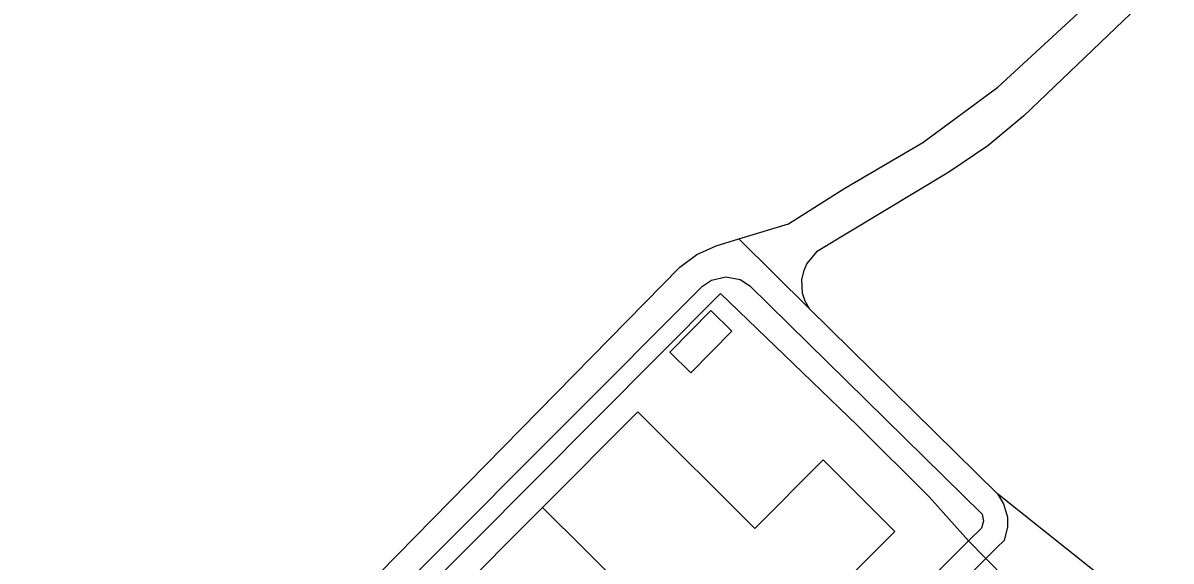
# Model space of a CAD drawing. Extents: x 157767 to 159171, y 387842 to 389425.
# Drawn here: x 158483.7 to 158554.5, y 388802.6 to 388835.7 of the extents above; entities that cross this region are included whole.
import ezdxf

# ---------------------------------------------------------------- set-up
doc = ezdxf.new("R2010")
doc.units = 0
for name, color, linetype in [('IMGEO_Groenvoorziening', 7, 'Continuous'), ('IMGEO_Loofbos', 7, 'Continuous'), ('IMGEO_Pand', 7, 'Continuous'), ('IMGEO_Rijbaan_lokaal_open', 7, 'Continuous'), ('IMGEO_Voetpad_gesloten', 7, 'Continuous'), ('IMGEO_Voetpad_halfverhard', 7, 'Continuous'), ('IMGEO_Voetpad_open', 7, 'Continuous')]:
    doc.layers.add(name, color=color, linetype=linetype)

msp = doc.modelspace()

# ---------------------------------------------------------------- linework, layer by layer
at = {"layer": 'IMGEO_Groenvoorziening'}
msp.add_lwpolyline([(158541.987, 388803.786), (158539.574, 388806.504), (158535.147, 388810.912), (158526.699, 388819.039), (158500, 388792.177), (158463.209, 388755.16), (158464.259, 388754.102)], dxfattribs=at)
at = {"layer": 'IMGEO_Loofbos'}
msp.add_lwpolyline([(158569.66, 388783.515), (158554.276, 388796.053), (158553.822, 388798.698), (158543.775, 388806.701)], dxfattribs=at)
at = {"layer": 'IMGEO_Pand'}
for points in [[(158524.886, 388814.161), (158527.414, 388816.712), (158526.11, 388817.993), (158523.593, 388815.431), (158524.886, 388814.161)], [(158528.903, 388792.771), (158533.765, 388797.653), (158532.633, 388798.78), (158534.322, 388800.476), (158533.945, 388800.851), (158537.457, 388804.378), (158533.914, 388807.905), (158533.03, 388808.786), (158528.827, 388804.566), (158521.614, 388811.75), (158515.742, 388805.854)], [(158513.002, 388788.678), (158517.152, 388792.845), (158513.38, 388796.602), (158512.79, 388796.009), (158508.364, 388798.447), (158509.94, 388800.029), (158515.742, 388805.854)], [(158515.742, 388805.854), (158528.903, 388792.771)]]:
    msp.add_lwpolyline(points, dxfattribs=at)
at = {"layer": 'IMGEO_Rijbaan_lokaal_open'}
for points in [[(158543.056, 388802.7), (158500, 388759.449), (158490.594, 388750), (158479.993, 388739.35), (158475.72, 388739.417), (158474.973, 388740.155)], [(158543.056, 388802.7), (158549.493, 388796.166)]]:
    msp.add_lwpolyline(points, dxfattribs=at)
at = {"layer": 'IMGEO_Voetpad_gesloten'}
for points in [[(158577.512, 388859.809), (158569.427, 388852.991), (158545.411, 388830.007), (158543.187, 388828.144), (158540.781, 388826.523), (158532.635, 388821.606), (158532.03, 388820.896), (158531.814, 388820.409), (158531.704, 388819.887), (158531.747, 388819.09), (158531.913, 388818.583), (158532.18, 388818.122)], [(158527.836, 388822.405), (158530.896, 388823.342), (158534.376, 388825.537), (158539.186, 388828.359), (158543.812, 388831.76), (158571.979, 388857.749), (158573.842, 388859.249)], [(158527.836, 388822.405), (158532.18, 388818.122)]]:
    msp.add_lwpolyline(points, dxfattribs=at)
at = {"layer": 'IMGEO_Voetpad_halfverhard'}
for points in [[(158452.493, 388753.451), (158462.557, 388758.777), (158463.567, 388759.338), (158464.512, 388760.002), (158465.383, 388760.76), (158524.193, 388820.666), (158525.243, 388821.438), (158526.431, 388821.975), (158527.836, 388822.405)], [(158459.669, 388749.505), (158459.005, 388751.117), (158458.959, 388751.793), (158459.046, 388752.238), (158459.345, 388752.846), (158500, 388793.824), (158525.593, 388819.491), (158526.156, 388819.87), (158527.036, 388820.071), (158527.921, 388819.897), (158528.519, 388819.516), (158542.828, 388805.447), (158542.916, 388805.008), (158542.799, 388804.575), (158541.987, 388803.786)], [(158532.18, 388818.122), (158543.775, 388806.701)], [(158543.775, 388806.701), (158544.162, 388806.084), (158544.396, 388805.246), (158544.403, 388804.664), (158544.186, 388803.82), (158543.766, 388803.404), (158543.056, 388802.7)]]:
    msp.add_lwpolyline(points, dxfattribs=at)
at = {"layer": 'IMGEO_Voetpad_open'}
for points in [[(158464.259, 388754.102), (158468.372, 388750), (158478.452, 388739.948), (158488.463, 388750), (158500, 388761.585), (158541.987, 388803.786)], [(158541.987, 388803.786), (158543.056, 388802.7)]]:
    msp.add_lwpolyline(points, dxfattribs=at)

doc.saveas('drawing.dxf')
